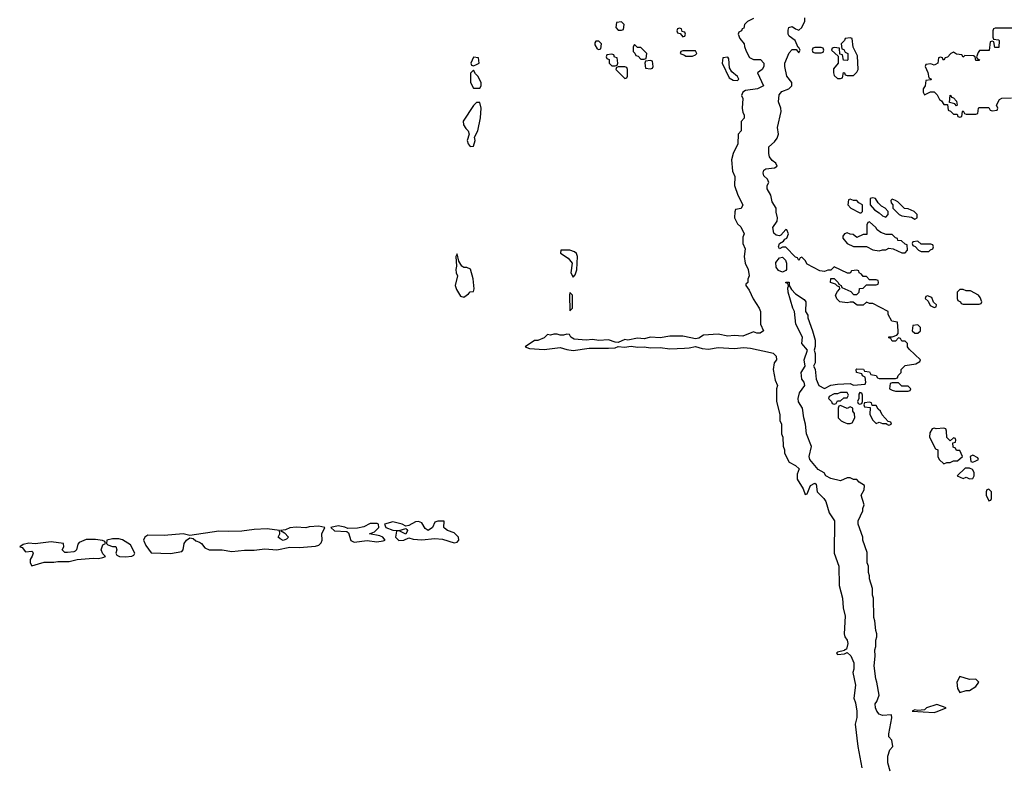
# Model space of a CAD drawing. Header units: inches. Extents: x 2701323 to 2964515, y 494916 to 722124.
# Tile 479 of 656: x 2865874 to 2871986, y 633128 to 637759. Entities that reach past the tile are written whole.
import ezdxf

# ---------------------------------------------------------------- set-up
doc = ezdxf.new("R2010")
doc.units = ezdxf.units.IN
doc.header["$MEASUREMENT"] = 0
doc.layers.add('C8663', color=7, linetype='Continuous')
doc.layers.add('C8673', color=7, linetype='Continuous')

msp = doc.modelspace()

# ---------------------------------------------------------------- linework, layer by layer
at = {"layer": 'C8663', "color": 2, "elevation": 2}
for points in [[(2869610, 637746), (2869578, 637742), (2869574, 637710), (2869590, 637694), (2869610, 637694), (2869622, 637698), (2869626, 637730)], [(2869470, 637626), (2869450, 637626), (2869443.6, 637616.4), (2869443.6, 637603.6), (2869458, 637578), (2869470, 637574), (2869482, 637578), (2869486, 637610)], [(2869690, 637606), (2869682, 637590), (2869682, 637562), (2869692.7, 637552.7), (2869698, 637538), (2869712.7, 637532.7), (2869730, 637514), (2869750, 637514), (2869762, 637518), (2869766, 637550), (2869730, 637586), (2869710, 637586)], [(2869550, 637546), (2869518, 637542), (2869514, 637530), (2869518, 637518), (2869532.7, 637512.7), (2869534, 637490), (2869550, 637474), (2869570, 637474), (2869582, 637478), (2869586, 637490), (2869582, 637522), (2869567.3, 637527.3), (2869562, 637542)], [(2868690, 637526), (2868674, 637490), (2868678, 637478), (2868690, 637474), (2868710, 637482), (2868726, 637490), (2868722, 637522)], [(2869790, 637506), (2869758, 637502), (2869754, 637490), (2869758, 637458), (2869790, 637454), (2869802, 637458), (2869806, 637470), (2869802, 637502)], [(2868690, 637446), (2868672.7, 637427.3), (2868672, 637370), (2868690, 637334), (2868730, 637334), (2868738, 637350), (2868738, 637370), (2868718, 637410), (2868703.1, 637423.1)], [(2869630, 637466), (2869590, 637466), (2869578, 637462), (2869574, 637450), (2869630, 637394), (2869642, 637398), (2869646, 637410), (2869646, 637450), (2869642, 637462)], [(2868730, 637246), (2868710, 637246), (2868690, 637228), (2868626.8, 637130), (2868628, 637108), (2868643.4, 637083.4), (2868658, 637070), (2868664.7, 637050), (2868651.3, 637010), (2868658, 636990), (2868670, 636972), (2868690, 636974), (2868702, 637010), (2868698, 637030), (2868718, 637070), (2868735.3, 637150), (2868738, 637210)], [(2869234, 636330), (2869232, 636310), (2869279, 636279), (2869302.8, 636250), (2869296, 636190), (2869310, 636162), (2869323.1, 636176.9), (2869332.1, 636207.9), (2869336, 636290), (2869330, 636308), (2869318.4, 636318.4), (2869290, 636329.2)], [(2868590, 636306), (2868582, 636290), (2868584.7, 636230), (2868581, 636210), (2868582.8, 636190), (2868592, 636170), (2868576.3, 636110), (2868585.1, 636085.1), (2868610, 636044.7), (2868630, 636038), (2868660.4, 636059.6), (2868670, 636072), (2868690, 636074), (2868695.3, 636090), (2868688.7, 636151.3), (2868672.7, 636212.7), (2868650, 636222), (2868630, 636222), (2868618, 636230), (2868600.4, 636260.4)], [(2869290, 636066), (2869286, 636050), (2869290, 635954), (2869306, 635970), (2869306, 636050)], [(2867730, 634618.4), (2867670, 634614), (2867650, 634608), (2867590, 634611.8), (2867550, 634606.6), (2867524.5, 634595.5), (2867494, 634590), (2867516.9, 634576.9), (2867542.8, 634550), (2867530, 634537.2), (2867510, 634529.4), (2867490, 634539), (2867479, 634550), (2867488.7, 634570), (2867486, 634590), (2867410, 634601.6), (2867330, 634596.9), (2867253.8, 634586.2), (2867170, 634583.6), (2867110, 634587.3), (2866930, 634559), (2866889.6, 634569.6), (2866770, 634559.6), (2866670, 634560.7), (2866650.4, 634549.6), (2866642, 634530), (2866657.6, 634497.6), (2866690, 634452), (2866810, 634448), (2866879.6, 634460.4), (2866889.4, 634470.6), (2866895.1, 634510), (2866910, 634531), (2866930, 634544), (2866950, 634541), (2866966.6, 634526.6), (2866990, 634519.1), (2867002.8, 634510), (2867023, 634483), (2867050, 634470.7), (2867130, 634471.3), (2867190, 634461.1), (2867270, 634468.5), (2867330, 634468.5), (2867396.7, 634476.7), (2867470.4, 634470.4), (2867550, 634486.7), (2867610, 634484.9), (2867710, 634494), (2867730, 634500.4), (2867746.2, 634513.8), (2867751.3, 634530), (2867749.6, 634570.4), (2867768, 634610)], [(2868050, 634633.6), (2868010, 634613.2), (2867970, 634604), (2867910, 634602), (2867891.9, 634611.9), (2867850, 634619.5), (2867804.7, 634610), (2867828.8, 634588.8), (2867904.9, 634584.9), (2867915.9, 634575.9), (2867928.8, 634528.8), (2867950, 634518), (2868030, 634527.7), (2868090, 634520.5), (2868130, 634525.5), (2868142, 634530), (2868128.7, 634550), (2868110, 634558), (2868046, 634570), (2868077.2, 634582.8), (2868104, 634610), (2868102, 634630), (2868093, 634633)], [(2868470, 634649), (2868450, 634642), (2868435.5, 634610), (2868410, 634589.6), (2868390, 634602.7), (2868370, 634639), (2868350, 634646.6), (2868330, 634643.7), (2868290, 634622), (2868270, 634618), (2868248, 634630), (2868190, 634644.5), (2868138, 634630), (2868146, 634610), (2868190, 634593.4), (2868229.1, 634590.9), (2868270, 634602), (2868276.9, 634596.9), (2868282, 634590), (2868270, 634568), (2868230, 634588), (2868214, 634586), (2868206, 634550), (2868228, 634528), (2868258, 634530), (2868290, 634544.7), (2868317.3, 634537.3), (2868370, 634532.4), (2868450, 634541.1), (2868497.7, 634537.7), (2868570, 634514), (2868590, 634517.3), (2868600.9, 634530), (2868598, 634550), (2868570, 634575.1), (2868529.6, 634589.6), (2868510, 634604), (2868506, 634610), (2868508, 634648)], [(2866344.5, 634535.5), (2866285.8, 634534.2), (2866243.5, 634516.5), (2866235.3, 634504.7), (2866226, 634470), (2866218, 634462), (2866210, 634457.2), (2866170, 634453.2), (2866154.6, 634454.6), (2866138, 634470), (2866148, 634490), (2866146, 634510), (2866070, 634520.9), (2865970, 634508), (2865930, 634512.7), (2865896, 634504), (2865874, 634490), (2865890, 634484.7), (2865910, 634458.8), (2865950, 634462), (2865956, 634456), (2865958, 634450), (2865951.3, 634431.3), (2865938.8, 634410), (2865938.8, 634390), (2865950, 634371.3), (2865990, 634384), (2866026.8, 634393.2), (2866086, 634394), (2866110, 634398.8), (2866182, 634398), (2866230, 634411), (2866330, 634418.8), (2866363.1, 634416.9), (2866390, 634422), (2866406, 634430), (2866390, 634446), (2866379, 634470), (2866390, 634502), (2866406, 634510), (2866402, 634522), (2866388, 634528)], [(2866490, 634539.3), (2866450, 634539.3), (2866414, 634530), (2866412, 634510), (2866422, 634502), (2866450, 634491.3), (2866470.9, 634490.9), (2866476, 634470), (2866471.3, 634450), (2866478, 634438), (2866494, 634430), (2866530, 634427.3), (2866570, 634431.3), (2866582, 634438), (2866588.7, 634450), (2866561.2, 634501.2), (2866512.1, 634532.1)]]:
    msp.add_lwpolyline(points, close=True, dxfattribs=at)
for points in [[(2870000, 637682.5), (2869986, 637686), (2869982, 637702), (2869970, 637706), (2869958, 637702), (2869954, 637690), (2869958, 637678), (2869974, 637674), (2869990, 637654), (2870000, 637657.3)], [(2870000, 637566), (2869990, 637566), (2869978, 637562), (2869974, 637550), (2870000, 637538.4)], [(2870000, 635793.1), (2869990, 635795.1), (2869910, 635795.1), (2869850, 635786), (2869790, 635789.4), (2869750, 635779), (2869710, 635782.7), (2869650, 635772.3), (2869630, 635774.5), (2869590, 635757.2), (2869570, 635758), (2869530, 635774), (2869470, 635769.2), (2869430, 635774.5), (2869390, 635772), (2869316.5, 635776.5), (2869295.3, 635790), (2869287.3, 635807.3), (2869270, 635808), (2869250, 635802), (2869230, 635802), (2869210, 635808.7), (2869190, 635808.7), (2869170, 635802), (2869150, 635806), (2869130, 635786), (2869090.9, 635769.1), (2869070, 635769), (2869012, 635730), (2869038.8, 635718.8), (2869130, 635713.4), (2869230, 635724.9), (2869270, 635713), (2869310, 635707.7), (2869410, 635722), (2869530, 635721.6), (2869570, 635724), (2869590, 635732), (2869628.1, 635728.1), (2869670, 635734.8), (2869710, 635728), (2869750, 635730.8), (2869790, 635723), (2869850, 635724.9), (2869910, 635717.1), (2870000, 635722.1)]]:
    msp.add_lwpolyline(points, dxfattribs=at)
at = {"layer": 'C8673', "color": 2, "elevation": 2}
for points in [[(2870430, 637766), (2870392, 637748), (2870374, 637730), (2870370, 637706), (2870358, 637702), (2870354, 637690), (2870338, 637682), (2870334, 637670), (2870343.6, 637643.6), (2870372, 637610), (2870372.7, 637592.7), (2870383.6, 637563.6), (2870404.7, 637524.7), (2870430, 637512), (2870471.6, 637511.6), (2870494, 637490), (2870494, 637470), (2870482, 637450), (2870454, 637430), (2870492, 637350), (2870454, 637330), (2870379.6, 637320.4), (2870362, 637310), (2870354, 637290), (2870362, 637270), (2870358, 637210), (2870362.8, 637182.8), (2870371, 637170), (2870371.2, 637148.9), (2870352.7, 637127.3), (2870352, 637070), (2870334, 637050), (2870331.2, 636988.9), (2870302, 636930), (2870292, 636890), (2870299.6, 636819.6), (2870312.7, 636787.3), (2870312, 636730), (2870331.3, 636670), (2870362, 636610), (2870352.7, 636587.3), (2870318, 636582), (2870312.7, 636567.3), (2870312, 636530), (2870330, 636494), (2870350, 636474), (2870372, 636430), (2870362, 636410), (2870362, 636370), (2870376.9, 636336.9), (2870372, 636290), (2870378, 636250), (2870396, 636210), (2870402, 636170), (2870394, 636150), (2870394, 636130), (2870382, 636118), (2870382, 636110), (2870402, 636082), (2870427.3, 636027.3), (2870464.7, 635970), (2870471.6, 635948.4), (2870472, 635870), (2870492, 635830), (2870470, 635815.3), (2870450, 635815.3), (2870430, 635822), (2870363.5, 635796.5), (2870310, 635799.5), (2870270, 635796), (2870210, 635809.3), (2870118, 635802), (2870090, 635784), (2870070, 635779), (2870000, 635793.1)], [(2871278, 633098), (2871262, 633150), (2871262, 633190), (2871275.3, 633230), (2871293.2, 633250), (2871288.7, 633290), (2871268.7, 633310), (2871268.7, 633330), (2871288, 633428), (2871286, 633446), (2871230, 633443.7), (2871210, 633452), (2871194, 633470), (2871186.3, 633490), (2871185.1, 633514.9), (2871195.3, 633530), (2871208.7, 633570), (2871195.3, 633650), (2871188, 633670), (2871178, 633750), (2871184, 633810), (2871182, 633850), (2871188.4, 633871.6), (2871188.7, 633910), (2871195.3, 633930), (2871195.3, 633950), (2871188, 633970), (2871182, 634030), (2871175.3, 634050), (2871174, 634170), (2871168.7, 634190), (2871168.7, 634230), (2871148.7, 634290), (2871148.7, 634310), (2871142, 634330), (2871142, 634370), (2871135.3, 634390), (2871134.6, 634454.6), (2871108.7, 634530), (2871108.7, 634550), (2871078, 634630), (2871078, 634650), (2871107.3, 634712.7), (2871107.3, 634727.3), (2871115.3, 634750), (2871098, 634810), (2871116.4, 634843.6), (2871118, 634870), (2871086, 634890), (2871070, 634906), (2871050, 634906), (2871030, 634918), (2871010, 634918), (2870970, 634898), (2870910, 634914), (2870878, 634930), (2870868.7, 634948.7), (2870830, 634969), (2870778, 635030), (2870775.3, 635050), (2870788.4, 635111.6), (2870757.2, 635190), (2870752.3, 635250), (2870741.2, 635290), (2870733.2, 635350), (2870709.4, 635389.4), (2870706.6, 635410), (2870714.5, 635445.5), (2870748.7, 635490), (2870744, 635510), (2870729, 635530), (2870724, 635570), (2870749, 635610), (2870744, 635650), (2870764, 635710), (2870729.3, 635750), (2870734, 635790), (2870691.8, 635870), (2870683.7, 635950), (2870672.3, 635970), (2870645.2, 636070), (2870643.1, 636096.9), (2870647.3, 636107.3), (2870642, 636122), (2870630, 636126), (2870630, 636132), (2870650, 636131.3), (2870651.3, 636110), (2870665.4, 636085.4), (2870690, 636058), (2870743.6, 636023.6), (2870754, 636010), (2870752, 635950), (2870766, 635926), (2870766.8, 635910), (2870796, 635830), (2870810.9, 635770.9), (2870811.2, 635731.1), (2870804.7, 635710), (2870811.2, 635688.9), (2870812, 635630), (2870802, 635610), (2870811.3, 635591.3), (2870818, 635530), (2870834, 635490), (2870870, 635472), (2870908.8, 635491.1), (2870950, 635498), (2871030, 635502), (2871050, 635492), (2871122, 635498), (2871126, 635510), (2871122, 635542), (2871106, 635550), (2871102, 635562), (2871068, 635570), (2871066, 635590), (2871070, 635594), (2871111.6, 635591.6), (2871118, 635578), (2871150, 635574), (2871158, 635558), (2871191.6, 635551.6), (2871198, 635538), (2871210, 635534), (2871310, 635534), (2871322, 635538), (2871327.3, 635552.7), (2871346, 635570), (2871346, 635590), (2871370, 635614), (2871436.4, 635623.6), (2871462, 635638), (2871466, 635650), (2871396.4, 635716.4), (2871386, 635730), (2871386, 635750), (2871370, 635766), (2871350, 635766), (2871342, 635782), (2871330, 635786), (2871310, 635766), (2871290, 635766), (2871282, 635782), (2871270, 635786), (2871270, 635792), (2871290, 635792), (2871318, 635802), (2871327.3, 635812.7), (2871328, 635830), (2871322, 635882), (2871288.8, 635888.9), (2871266, 635930), (2871266, 635950), (2871170, 635998), (2871150, 635998), (2871130, 636006), (2871110, 635988), (2871071.6, 635988.4), (2871047.3, 636007.3), (2871030, 636008), (2871010, 636002), (2870966, 636010), (2870947.3, 636027.3), (2870938, 636050), (2870950, 636074), (2870966, 636090), (2870962, 636102), (2870950, 636106), (2870938, 636118), (2870908, 636130), (2870910, 636154), (2870930, 636154), (2870954, 636130), (2870958, 636118), (2870974, 636110), (2870978, 636098), (2871032.7, 636072.7), (2871050, 636054), (2871070, 636054), (2871086, 636070), (2871087.3, 636092.7), (2871110, 636094), (2871130, 636114), (2871190, 636114), (2871202, 636118), (2871206, 636130), (2871202, 636142), (2871190, 636146), (2871150, 636146), (2871130, 636166), (2871110, 636166), (2871100.4, 636180.4), (2871086, 636190), (2871082, 636202), (2871070, 636206), (2871038, 636202), (2871030, 636186), (2871012.7, 636187.3), (2870930, 636226), (2870910, 636206), (2870890, 636206), (2870870, 636198), (2870840.4, 636200.4), (2870763.1, 636243.1), (2870750, 636266), (2870730, 636286), (2870718, 636282), (2870710, 636266), (2870702, 636282), (2870690, 636286), (2870630, 636348.7), (2870610, 636348.7), (2870590, 636338), (2870584, 636350), (2870590, 636372), (2870615.3, 636384.7), (2870623.1, 636396.9), (2870635.3, 636404.7), (2870646, 636430), (2870635.3, 636455.3), (2870630, 636458), (2870598, 636422), (2870590, 636419), (2870570, 636422.7), (2870556, 636436), (2870549.5, 636470.5), (2870575.3, 636510), (2870579, 636530), (2870570, 636566), (2870569.3, 636589.3), (2870544, 636630), (2870537.2, 636670), (2870513.2, 636710), (2870513.2, 636730), (2870524, 636750), (2870515.3, 636770), (2870494, 636790), (2870489, 636810), (2870493.6, 636826.4), (2870505.2, 636834.8), (2870558.6, 636841.4), (2870575.3, 636850), (2870568, 636870), (2870545.6, 636885.6), (2870529.3, 636909.3), (2870524, 636930), (2870524, 636970), (2870558.6, 637001.4), (2870576, 637024), (2870585.2, 637050), (2870579, 637090), (2870601.2, 637190), (2870599, 637210), (2870585.2, 637250), (2870587.5, 637292.5), (2870605.6, 637314.4), (2870648, 637330), (2870668, 637350), (2870668, 637370), (2870635.3, 637410), (2870622.7, 637470), (2870622.7, 637490), (2870650, 637554), (2870670, 637574), (2870694, 637574), (2870710, 637554), (2870718, 637570), (2870710, 637586), (2870706, 637586), (2870688, 637630), (2870650, 637658), (2870645.2, 637670), (2870644.7, 637695.3), (2870649.2, 637710.8), (2870670, 637718), (2870690, 637702), (2870710, 637694), (2870728.4, 637711.6), (2870748, 637750), (2870748, 637770)], [(2870000, 637657.3), (2870002, 637658), (2870006, 637670), (2870002, 637682), (2870000, 637682.5)], [(2872050, 637706), (2871930, 637706), (2871918, 637702), (2871914, 637690), (2871914, 637650), (2871918, 637638), (2871950, 637634), (2871954, 637630), (2871952.7, 637587.3), (2871927.3, 637587.3), (2871922, 637622), (2871910, 637626), (2871898, 637622), (2871892.7, 637567.3), (2871832.7, 637567.3), (2871823.6, 637556.4), (2871814, 637530), (2871818, 637518), (2871832, 637510), (2871830, 637506), (2871810, 637506), (2871806, 637530), (2871795.3, 637535.3), (2871742, 637538), (2871730, 637526), (2871722, 637542), (2871690, 637546), (2871670, 637558), (2871654, 637550), (2871632.7, 637527.3), (2871618, 637522), (2871611.6, 637508.4), (2871606, 637510), (2871602, 637522), (2871590, 637526), (2871578, 637522), (2871574, 637490), (2871559.6, 637480.4), (2871550, 637478), (2871530, 637486), (2871498, 637482), (2871494, 637470), (2871511.6, 637431.6), (2871518, 637398), (2871534, 637390), (2871530, 637386), (2871498, 637382), (2871494, 637350), (2871482, 637330), (2871482, 637310), (2871490, 637294), (2871528.4, 637311.6), (2871551.6, 637311.6), (2871570, 637294), (2871584.7, 637264.7), (2871596.9, 637256.9), (2871610, 637234), (2871634, 637234), (2871638, 637198), (2871652.7, 637192.7), (2871670, 637174), (2871692.7, 637172.7), (2871698, 637158), (2871710, 637154), (2871722, 637158), (2871726, 637190), (2871730, 637194), (2871738, 637178), (2871750, 637174), (2871810, 637174), (2871822, 637178), (2871826, 637210), (2871830, 637214), (2871890, 637214), (2871898, 637198), (2871910, 637194), (2871942, 637198), (2871946, 637210), (2871938, 637230), (2871956.4, 637263.6), (2871970, 637272), (2872030, 637274)], [(2870000, 637538.4), (2870010, 637534), (2870050, 637534), (2870070, 637542), (2870078, 637550), (2870070, 637566), (2870000, 637566)], [(2870000, 635722.1), (2870030, 635723.8), (2870070, 635731), (2870110, 635719.1), (2870150, 635716.4), (2870210, 635724.9), (2870310, 635720.5), (2870370, 635725.5), (2870410, 635721.6), (2870535.2, 635695.2), (2870552, 635690), (2870570, 635672), (2870571.3, 635650), (2870558, 635630), (2870552, 635590), (2870562.8, 635522.8), (2870578, 635490), (2870572, 635470), (2870572, 635390), (2870592, 635310), (2870592.7, 635272.7), (2870602, 635250), (2870602, 635190), (2870612, 635170), (2870612.7, 635112.7), (2870622, 635090), (2870622, 635070), (2870650, 635014), (2870690, 634994), (2870712.7, 634972.7), (2870699.6, 634940.4), (2870700.7, 634910), (2870738, 634850), (2870750, 634814), (2870762, 634818), (2870782, 634870), (2870810, 634884.7), (2870818, 634878), (2870824.7, 634830), (2870864.7, 634790), (2870878, 634770), (2870899.8, 634699.8), (2870931, 634650), (2870930.8, 634450), (2870959.1, 634370), (2870961, 634250), (2870980.7, 634170), (2870986, 634110), (2870998.5, 634058.5), (2870991, 633950), (2870996, 633930), (2871010.4, 633910.4), (2871014, 633890), (2871005.4, 633854.6), (2870994, 633850), (2870994, 633846), (2870950, 633835.3), (2870944.7, 633830), (2870950, 633822), (2870993.6, 633826.4), (2871010, 633834), (2871033.7, 633813.7), (2871051.3, 633770), (2871051.3, 633730), (2871044.7, 633710), (2871062.8, 633630), (2871051.2, 633551.1), (2871062, 633522), (2871070.5, 633469.5), (2871070.7, 633430), (2871061, 633390), (2871076.3, 633250), (2871102, 633118)]]:
    msp.add_lwpolyline(points, dxfattribs=at)
for points in [[(2871030, 637646), (2870998, 637642), (2870994, 637630), (2870974, 637610), (2870978, 637578), (2870990, 637574), (2870998, 637558), (2871014, 637550), (2871014, 637510), (2871010, 637506), (2870987.3, 637507.3), (2870982, 637542), (2870966, 637546), (2870962, 637582), (2870930, 637586), (2870918, 637582), (2870914, 637570), (2870954, 637534), (2870954, 637490), (2870924.7, 637455.3), (2870924.7, 637430), (2870930, 637414), (2870950, 637394), (2870970, 637394), (2870982, 637398), (2870987.3, 637432.7), (2870994, 637430), (2870998, 637418), (2871010, 637414), (2871050, 637414), (2871070, 637434), (2871078, 637450), (2871074.6, 637534.6), (2871048.4, 637588.4), (2871042, 637642)], [(2870850, 637586), (2870810, 637586), (2870798, 637582), (2870794, 637570), (2870798, 637558), (2870810, 637554), (2870850, 637554), (2870862, 637558), (2870866, 637570), (2870862, 637582)], [(2870270, 637526), (2870238, 637522), (2870234, 637490), (2870278, 637398), (2870303.6, 637383.6), (2870330, 637382), (2870338, 637390), (2870330, 637406), (2870295.3, 637435.3), (2870280.4, 637460.4), (2870276.4, 637516.4)], [(2871690, 637226), (2871678, 637238), (2871646, 637246), (2871649, 637291), (2871654, 637290), (2871658, 637278), (2871670, 637274), (2871690, 637254), (2871694, 637230)], [(2871030, 636646), (2871018, 636642), (2871014, 636610), (2871034, 636590), (2871090, 636562), (2871098, 636562), (2871106, 636570), (2871106, 636610), (2871083.1, 636623.1), (2871070, 636638), (2871050, 636638)], [(2871170, 636655.3), (2871154, 636650), (2871154, 636610), (2871179.6, 636579.6), (2871210, 636562), (2871230, 636542), (2871250, 636534), (2871266, 636550), (2871266, 636570), (2871246, 636590), (2871223.1, 636603.1), (2871203.1, 636623.1), (2871186, 636650)], [(2871290, 636646), (2871282, 636638), (2871283.6, 636623.6), (2871294, 636610), (2871294, 636590), (2871334, 636550), (2871350, 636542), (2871410, 636534), (2871430, 636522), (2871446, 636530), (2871446, 636550), (2871426, 636570), (2871390, 636586), (2871367.3, 636587.3), (2871326, 636630), (2871310, 636638)], [(2871150, 636506), (2871138, 636502), (2871132.7, 636487.3), (2871132.7, 636427.3), (2871110, 636426), (2871070, 636408), (2871047.3, 636427.3), (2871028.4, 636428.4), (2871010, 636438), (2870994, 636430), (2870983.6, 636416.4), (2870983.6, 636403.6), (2871010, 636372), (2871050, 636352), (2871130, 636352), (2871170, 636332), (2871210, 636324.7), (2871230, 636332), (2871250, 636332), (2871270, 636342), (2871296.9, 636336.9), (2871350, 636314), (2871370, 636314), (2871386, 636330), (2871382, 636362), (2871370, 636366), (2871347.3, 636387.3), (2871326, 636390), (2871322, 636402), (2871310, 636406), (2871290, 636426), (2871252.7, 636427.3), (2871220.2, 636440.2), (2871196.4, 636456.4), (2871188, 636470)], [(2871450, 636386), (2871418, 636382), (2871414, 636370), (2871418, 636358), (2871432.7, 636352.7), (2871454, 636330), (2871470, 636322), (2871510, 636322), (2871518, 636322), (2871527.3, 636332.7), (2871542, 636338), (2871546, 636350), (2871542, 636362), (2871530, 636366), (2871470, 636366)], [(2870610, 636192.3), (2870583.8, 636203.8), (2870570, 636224), (2870567.6, 636252.4), (2870590, 636282.8), (2870610, 636286.8), (2870628, 636268), (2870634.8, 636250), (2870634, 636210), (2870630, 636204)], [(2871730, 636086), (2871710, 636086), (2871694, 636070), (2871694, 636030), (2871698, 636018), (2871714, 636010), (2871718, 635998), (2871730, 635994), (2871830, 635994), (2871842, 635998), (2871846, 636010), (2871836.4, 636036.4), (2871826, 636050), (2871776.4, 636076.4), (2871750, 636078)], [(2871510, 636046), (2871498, 636042), (2871494, 636030), (2871512.7, 636012.7), (2871525.4, 635985.4), (2871550, 635974), (2871562, 635978), (2871566, 635990), (2871547.3, 636007.3), (2871535.3, 636035.3)], [(2871450, 635866), (2871418, 635862), (2871414, 635830), (2871430, 635814), (2871450, 635814), (2871466, 635830), (2871466, 635850)], [(2871330, 635506), (2871290, 635506), (2871278, 635502), (2871274, 635470), (2871290, 635462), (2871310, 635454), (2871390, 635454), (2871402, 635458), (2871406, 635470), (2871390, 635486), (2871350, 635486)], [(2871010, 635446), (2870970, 635446), (2870950, 635438), (2870930, 635438), (2870898, 635422), (2870894, 635410), (2870914, 635390), (2870918, 635378), (2870930, 635374), (2870942, 635378), (2870950, 635394), (2870970, 635394), (2870990, 635414), (2871010, 635414), (2871018, 635430)], [(2871090, 635446), (2871083.6, 635436.4), (2871082, 635410), (2871074, 635390), (2871078, 635378), (2871090, 635374), (2871102, 635378), (2871106, 635390), (2871106, 635430), (2871102, 635442)], [(2870970, 635366), (2870958, 635362), (2870954, 635350), (2870954, 635290), (2870974, 635270), (2870990, 635262), (2871010, 635254), (2871030, 635254), (2871042, 635258), (2871058, 635290), (2871056.4, 635316.4), (2871046, 635330), (2871046, 635350), (2871030, 635358), (2871010, 635348)], [(2871150, 635386), (2871118, 635382), (2871114, 635370), (2871118, 635358), (2871154, 635354), (2871152, 635310), (2871170, 635274), (2871190, 635254), (2871210, 635262), (2871230, 635254), (2871254, 635254), (2871254, 635250), (2871270, 635244.7), (2871286, 635250), (2871282, 635262), (2871266, 635266), (2871227.3, 635307.3), (2871218, 635330), (2871203.1, 635343.1), (2871190, 635366), (2871166, 635366), (2871162, 635382)], [(2871610, 635226), (2871562, 635222), (2871550, 635226), (2871538, 635222), (2871523.6, 635196.4), (2871522, 635170), (2871558, 635098), (2871574, 635090), (2871574, 635050), (2871582, 635030), (2871610, 635004.7), (2871630, 635012), (2871650, 635012), (2871670, 635022), (2871696.4, 635023.6), (2871726, 635050), (2871710, 635086), (2871690, 635086), (2871682, 635102), (2871668.4, 635108.4), (2871666, 635134), (2871682, 635138), (2871686, 635150), (2871682, 635162), (2871670, 635166), (2871650, 635146), (2871628.4, 635168.4), (2871627.3, 635207.3), (2871622, 635222)], [(2871790, 635058), (2871774, 635050), (2871778, 635018), (2871790, 635014), (2871810, 635022), (2871826, 635030), (2871822, 635042)], [(2871770, 634978), (2871743.6, 634976.4), (2871694, 634930), (2871730, 634914), (2871750, 634922), (2871770, 634912), (2871790, 634914), (2871798, 634930), (2871798, 634950), (2871788, 634968)], [(2871890, 634846), (2871878, 634842), (2871874, 634830), (2871874, 634810), (2871890, 634774), (2871902, 634778), (2871906, 634790), (2871906, 634830)], [(2871710, 633684), (2871691, 633650), (2871696, 633610), (2871710, 633584.7), (2871750, 633598), (2871770, 633598), (2871810, 633622), (2871828, 633650), (2871810, 633668), (2871770, 633665.2)], [(2871568.1, 633511.9), (2871502, 633490), (2871490, 633478), (2871450, 633474), (2871430, 633478), (2871414, 633470), (2871550, 633460.7), (2871570, 633466.8), (2871626, 633490)]]:
    msp.add_lwpolyline(points, close=True, dxfattribs=at)

doc.saveas('drawing.dxf')
